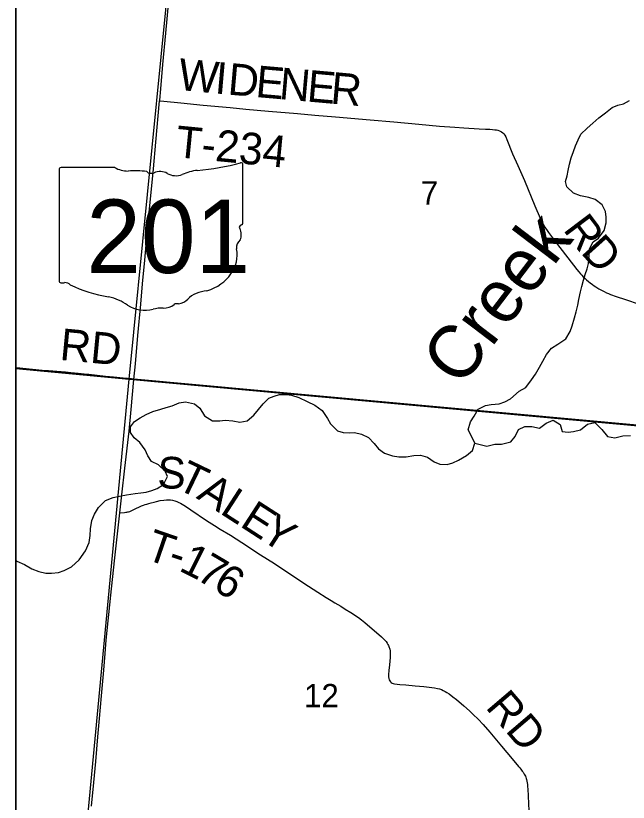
# Model space of a CAD drawing. Extents: x 0 to 1134, y 0 to 440.
# Drawn here: x 131 to 163.96, y 309.79 to 352.14 of the extents above; entities that cross this region are included whole.
import ezdxf

# ---------------------------------------------------------------- set-up
doc = ezdxf.new("R2010")
doc.units = 0
for name, color, linetype in [('GM_X_County_Road', 7, 'Continuous'), ('GM_X_County_Road_Text', 7, 'Continuous'), ('GM_X_Major_River', 7, 'Continuous'), ('GM_X_Minor_River', 7, 'Continuous'), ('GM_X_Minor_River_Text', 7, 'Continuous'), ('GM_X_Section', 7, 'Continuous'), ('GM_X_Section_Text', 7, 'Continuous'), ('GM_X_State_Location', 7, 'Continuous'), ('GM_X_State_Route', 7, 'Continuous'), ('GM_X_State_Shield', 7, 'Continuous'), ('GM_X_Township_Road', 7, 'Continuous'), ('GM_X_Township_Road_Text', 7, 'Continuous'), ('GM_X_Unincorporated', 7, 'Continuous'), ('SH_Cut_Line', 7, 'Continuous'), ('SH_Text', 7, 'Continuous')]:
    doc.layers.add(name, color=color, linetype=linetype)

msp = doc.modelspace()

# ---------------------------------------------------------------- linework, layer by layer
at = {"layer": 'GM_X_County_Road'}
msp.add_lwpolyline([(131, 333.168), (131.047, 333.163), (132.438, 333.029), (132.771, 332.998), (133.681, 332.927), (133.978, 332.902), (134.367, 332.868), (134.68, 332.832), (134.943, 332.803), (135.838, 332.709), (136.262, 332.668), (136.792, 332.613), (137.022, 332.592), (137.238, 332.569), (137.362, 332.556)], dxfattribs=at)
at = {"layer": 'GM_X_Major_River'}
for points in [[(131, 363.369), (131, 333.149), (137.11, 332.581), (140.059, 362.422)], [(131, 333.149), (131, 303.095), (134.286, 302.773), (137.11, 332.581)]]:
    msp.add_lwpolyline(points, close=True, dxfattribs=at)
at = {"layer": 'GM_X_Minor_River'}
for points in [[(158.443, 332.129), (158.75, 332.544), (158.962, 332.847), (159.177, 333.219), (159.367, 333.545), (159.57, 333.906), (159.84, 334.242), (160.165, 334.462), (160.594, 334.749), (160.843, 335.142), (160.941, 335.448), (161.065, 335.867), (161.153, 336.196), (161.242, 336.559), (161.294, 336.854), (161.384, 337.274), (161.46, 337.569), (161.548, 337.909), (161.635, 338.204), (161.745, 338.509), (161.82, 338.804), (161.864, 339.213), (161.885, 339.589), (162.065, 339.962), (162.355, 340.171), (162.673, 340.586), (162.774, 340.994), (162.781, 341.291), (162.731, 341.6), (162.557, 341.958), (162.176, 342.24), (161.837, 342.362), (161.394, 342.452), (161.021, 342.587), (160.652, 342.926), (160.591, 343.224), (160.666, 343.519), (160.73, 343.814), (160.796, 344.154), (160.895, 344.494), (161.017, 344.834), (161.116, 345.139), (161.261, 345.467), (161.416, 345.76), (161.743, 346.094), (162.058, 346.361), (162.384, 346.638), (162.733, 346.915), (163.093, 347.192), (163.404, 347.321), (163.703, 347.394), (164.026, 347.569)], [(132.237, 322.217), (132.623, 322.128), (132.919, 322.121), (133.297, 322.17), (133.607, 322.265), (134, 322.462), (134.408, 322.84), (134.751, 323.334), (134.956, 323.786), (135.01, 324.161), (135.03, 324.514), (135.098, 324.969), (135.232, 325.297), (135.446, 325.668), (135.831, 326.047), (136.246, 326.209), (136.59, 326.269), (136.957, 326.341), (137.426, 326.41), (137.724, 326.449), (138.01, 326.488), (138.32, 326.572), (138.619, 326.69), (138.944, 326.911), (139.16, 327.328), (139.041, 327.616), (138.684, 327.955), (138.312, 328.146), (138.114, 328.448), (137.973, 328.77), (137.686, 329.165), (137.372, 329.411), (137.174, 329.701), (137.181, 330.009), (137.394, 330.301), (137.695, 330.488), (138.019, 330.674), (138.376, 330.826), (138.801, 330.964), (139.089, 331.049), (139.422, 331.144), (139.802, 331.306), (140.134, 331.356), (140.611, 331.242), (140.902, 331.007), (141.155, 330.602), (141.582, 330.33), (141.981, 330.332), (142.267, 330.36), (142.677, 330.327), (143.052, 330.25), (143.453, 330.321), (143.814, 330.632), (144.072, 330.934), (144.308, 331.248), (144.612, 331.549), (144.9, 331.657), (145.198, 331.741), (145.564, 331.755), (145.848, 331.714), (146.233, 331.58), (146.684, 331.376), (147.102, 331.172), (147.482, 330.878), (147.769, 330.449), (147.944, 330.16), (148.324, 329.798), (148.618, 329.7), (148.949, 329.692), (149.234, 329.697), (149.609, 329.62), (149.992, 329.428), (150.293, 329.113), (150.514, 328.823), (150.851, 328.587), (151.27, 328.452), (151.61, 328.387), (152.01, 328.389), (152.422, 328.471), (152.788, 328.474), (153.15, 328.374), (153.521, 328.126), (153.826, 327.993), (154.213, 327.973), (154.524, 328.068), (154.835, 328.221), (155.263, 328.462), (155.578, 328.728), (155.713, 329.136), (155.506, 329.54), (155.342, 329.84), (155.478, 330.271), (155.668, 330.574), (155.882, 330.957), (156.286, 331.153), (156.584, 331.203), (157.007, 331.25), (157.318, 331.346), (157.63, 331.521), (158.084, 331.921), (158.443, 332.129)], [(155.713, 329.136), (156.348, 328.961), (156.784, 329.077), (157.149, 329.068), (157.643, 329.194), (157.878, 329.485), (158.058, 329.868), (158.393, 330.02), (158.781, 330.023), (159.189, 329.933), (159.549, 330.199), (159.918, 330.361), (160.29, 330.136), (160.406, 329.757), (160.725, 329.726), (161.022, 329.754), (161.389, 329.848), (161.773, 330.158), (162.163, 330.241), (162.542, 329.855), (162.853, 329.494), (163.239, 329.417), (163.664, 329.521), (164.086, 329.546)], [(131, 322.82), (131.052, 322.78), (131.47, 322.588), (131.875, 322.362), (132.237, 322.217)]]:
    msp.add_lwpolyline(points, dxfattribs=at)
at = {"layer": 'GM_X_Section'}
for points in [[(140.059, 362.422), (169.915, 359.722), (167.237, 329.809), (137.11, 332.581)], [(167.237, 329.809), (164.557, 299.795), (134.286, 302.773), (137.11, 332.581)]]:
    msp.add_lwpolyline(points, close=True, dxfattribs=at)
at = {"layer": 'GM_X_State_Route'}
for points in [[(137.362, 332.556), (137.441, 333.402), (137.571, 334.924), (137.731, 336.612), (137.828, 337.708), (137.945, 338.989), (138.113, 340.845), (138.263, 342.44), (138.406, 343.906), (138.536, 345.335), (138.743, 347.565), (138.746, 347.599), (138.802, 348.212), (138.921, 349.511), (139.082, 351.199), (139.246, 352.943)], [(135.08, 309.582), (135.198, 310.862), (135.307, 311.994), (135.423, 313.308), (135.509, 314.304), (135.612, 315.527), (135.734, 316.899), (135.81, 317.808), (135.874, 318.513), (136.112, 320.939), (136.306, 322.792), (136.505, 324.57), (136.598, 325.376), (136.71, 326.347), (136.869, 327.774), (137.096, 329.773), (137.211, 330.94), (137.362, 332.556)]]:
    msp.add_lwpolyline(points, dxfattribs=at)
at = {"layer": 'GM_X_State_Shield'}
for p, q in [((133.339, 343.869), (133.339, 337.865)), ((136.332, 343.972), (133.436, 343.972)), ((143.226, 340.98), (143.226, 344.121)), ((143.226, 340.981), (143.226, 340.98))]:
    msp.add_line(p, q, dxfattribs=at)
for centre, major_axis, start_param, end_param in [((133.452, 343.881), (0.115, 0), 1.712693, 3.28349), ((137.022, 344.669), (1.111, 0), 4.042523, 4.731795), ((139.704, 352.157), (10.486, 0), 4.814394, 5.042369), ((143.117, 344.134), (0.11, 0), 6.141152, 7.989035), ((137.39, 340.601), (3.989, 0), 1.404758, 1.657858), ((138.295, 343.912), (0.321, 0), 3.836095, 5.185415), ((138.766, 343.219), (0.666, 0), 0.950623, 2.079405), ((139.626, 344.17), (0.802, 0), 4.081561, 5.145723), ((141.042, 342.138), (2.11, 0), 1.699011, 2.107814), ((143.109, 340.968), (0.118, 0), 5.05454, 6.418171), ((143.201, 340.75), (0.17, 0), 1.883978, 3.671073), ((142.117, 340.353), (1.023, 0), 5.934695, 6.695948), ((143.621, 339.666), (0.744, 0), 2.387724, 3.262537), ((140.292, 339.266), (2.623, 0), 5.101752, 6.440018), ((133.453, 337.852), (0.116, 0), 3.00124, 4.508301), ((133.471, 338.466), (0.882, 0), 4.665946, 4.897461), ((133.651, 337.519), (0.318, 0), 0.519207, 1.627899), ((137.666, 342.913), (7.572, 0), 4.195997, 4.488961), ((141.398, 336.179), (1.436, 0), 1.647645, 2.488434), ((135.408, 335.168), (2.369, 0), 0.823519, 1.323587), ((139.578, 337.283), (0.847, 0), 4.937069, 5.64225), ((137.971, 337.489), (1.503, 0), 4.026481, 4.996735), ((138.84, 335.413), (1.235, 0), 1.495662, 1.94098), ((138.949, 337.039), (0.801, 0), 4.691044, 5.507374), ((139.674, 336.458), (0.226, 0), 1.147584, 2.315152)]:
    msp.add_ellipse(centre, major_axis=major_axis, ratio=0.8, start_param=start_param, end_param=end_param, dxfattribs=at)
at = {"layer": 'GM_X_Township_Road'}
for points in [[(138.743, 347.565), (138.975, 347.54), (139.884, 347.442), (141.085, 347.328), (142.545, 347.192), (143.385, 347.118), (144.602, 347.007), (146.168, 346.876), (147.091, 346.795), (148.207, 346.699), (150.078, 346.538), (151.345, 346.419), (152.696, 346.295), (153.809, 346.2), (154.628, 346.132), (155.111, 346.096), (155.945, 346.056), (156.271, 346.038), (156.516, 346.027), (156.649, 346.02), (156.778, 346.005), (156.872, 345.99), (156.947, 345.974), (157.037, 345.943), (157.14, 345.888), (157.216, 345.828), (157.269, 345.773), (157.314, 345.713), (157.369, 345.618), (157.433, 345.474), (157.74, 344.713), (158.023, 344.081), (158.374, 343.268), (158.939, 341.903), (159.23, 341.242), (159.286, 341.123), (159.348, 340.991), (159.391, 340.909), (159.435, 340.828), (159.475, 340.764), (159.513, 340.703), (159.595, 340.586), (159.673, 340.476), (160.106, 339.893), (161.198, 338.475), (161.295, 338.359), (161.388, 338.249), (161.468, 338.166), (161.542, 338.09), (161.651, 337.989), (161.718, 337.927), (161.823, 337.84), (161.918, 337.761), (162.039, 337.67), (162.125, 337.605), (162.215, 337.545), (162.279, 337.503), (162.38, 337.434), (162.519, 337.358), (162.661, 337.285), (162.784, 337.227), (162.9, 337.179), (163.009, 337.139), (163.307, 337.028), (163.815, 336.862), (164.544, 336.611)], [(136.598, 325.376), (136.859, 325.398), (136.93, 325.404), (136.986, 325.411), (137.033, 325.422), (137.076, 325.431), (137.142, 325.457), (137.217, 325.486), (137.49, 325.619), (137.621, 325.685), (137.76, 325.746), (137.882, 325.79), (137.973, 325.82), (138.059, 325.849), (138.171, 325.882), (138.291, 325.918), (138.446, 325.957), (138.58, 325.991), (138.769, 326.032), (138.97, 326.066), (139.11, 326.078), (139.201, 326.08), (139.32, 326.072), (139.43, 326.055), (139.559, 326.022), (139.667, 325.98), (139.775, 325.933), (139.86, 325.889), (140.13, 325.727), (140.428, 325.537), (141.26, 324.968), (141.703, 324.687), (142.005, 324.504), (142.562, 324.167), (143.169, 323.778), (144.178, 323.123), (144.924, 322.647), (145.376, 322.341), (146.747, 321.424), (147.258, 321.108), (147.706, 320.816), (147.968, 320.658), (148.176, 320.536), (148.498, 320.346), (148.735, 320.199), (149.037, 320.011), (149.438, 319.741), (149.615, 319.61), (149.792, 319.469), (150.173, 319.137), (150.408, 318.935), (150.688, 318.694), (150.832, 318.553), (150.88, 318.498), (150.928, 318.442), (150.991, 318.353), (151.025, 318.292), (151.053, 318.241), (151.079, 318.182), (151.104, 318.122), (151.117, 318.083), (151.129, 318.033), (151.143, 317.942), (151.146, 317.865), (151.149, 317.793), (151.145, 317.692), (151.141, 317.588), (151.11, 317.198), (151.086, 316.88), (151.064, 316.672), (151.064, 316.548), (151.076, 316.457), (151.098, 316.387), (151.124, 316.338), (151.171, 316.279), (151.21, 316.242), (151.256, 316.213), (151.307, 316.193), (151.379, 316.178), (151.673, 316.139), (151.988, 316.109), (152.489, 316.061), (152.953, 316.018), (153.527, 315.95), (153.693, 315.924), (153.801, 315.898), (153.907, 315.862), (154.009, 315.816), (154.107, 315.759), (154.198, 315.701), (154.317, 315.626), (154.525, 315.477), (154.715, 315.325), (155.111, 314.986), (155.421, 314.716), (155.624, 314.525), (155.886, 314.26), (156.151, 313.972), (156.505, 313.568), (157.139, 312.815), (157.715, 312.131), (158.06, 311.727), (158.124, 311.646), (158.185, 311.568), (158.255, 311.477), (158.31, 311.406), (158.368, 311.311), (158.394, 311.257), (158.425, 311.194), (158.444, 311.142), (158.469, 311.072), (158.484, 311.014), (158.506, 310.929), (158.52, 310.845), (158.536, 310.746), (158.548, 310.633), (158.559, 310.525), (158.618, 309.336)]]:
    msp.add_lwpolyline(points, dxfattribs=at)
at = {"layer": 'GM_X_Unincorporated'}
for points in [[(131, 425.107), (131, 333.183), (131.04, 333.18), (132.431, 333.045), (132.765, 333.014), (133.674, 332.943), (133.971, 332.919), (134.36, 332.884), (134.674, 332.848), (134.936, 332.819), (135.832, 332.725), (136.255, 332.684), (136.785, 332.629), (137.015, 332.608), (137.231, 332.585), (137.355, 332.572), (174.656, 329.16), (197.276, 326.922), (199.204, 347.814), (199.216, 348.073), (199.963, 356.48)], [(194.671, 297.68), (197.276, 326.922), (174.656, 329.16), (137.355, 332.572), (137.231, 332.585), (137.015, 332.608), (136.785, 332.629), (136.255, 332.684), (135.832, 332.725), (134.936, 332.819), (134.674, 332.848), (134.36, 332.884), (133.971, 332.919), (133.674, 332.943), (132.765, 333.014), (132.431, 333.045), (131.04, 333.18), (131, 333.183), (131, 151.301)]]:
    msp.add_lwpolyline(points, dxfattribs=at)
at = {"layer": 'SH_Cut_Line'}
msp.add_lwpolyline([(131, 425.107), (131, 151.301)], dxfattribs=at)
at = {"layer": 'SH_Text'}
msp.add_lwpolyline([(131, 425.107), (539, 425.107), (539, 17.107), (131, 17.107)], close=True, dxfattribs=at)

# ---------------------------------------------------------------- texts
at = {"layer": 'GM_X_County_Road_Text'}
msp.add_text('RD', height=1.7045, rotation=354.5787, dxfattribs=at).set_placement((133.33, 333.617))
at = {"layer": 'GM_X_Minor_River_Text'}
msp.add_text('Creek', height=2.8398, rotation=52.713, dxfattribs=at).set_placement((154.938, 332.059))
at = {"layer": 'GM_X_Section_Text'}
for s, height, p in [('7', 1.256, (152.803, 341.976)), ('12', 1.2557, (146.516, 314.907))]:
    msp.add_text(s, height=height, rotation=0, dxfattribs=at).set_placement(p)
at = {"layer": 'GM_X_State_Location'}
for s, p in [('s', (138.172, 340.468)), ('r', (138.171, 340.468))]:
    msp.add_text(s, height=0.00568, dxfattribs=at).set_placement(p)
msp.add_text('201', height=0.00568, rotation=0, dxfattribs=at).set_placement((136.166, 340.054))
at = {"layer": 'GM_X_State_Shield'}
msp.add_text('201', height=3.9551, dxfattribs=at).set_placement((134.796, 338.288))
at = {"layer": 'GM_X_Township_Road_Text'}
for s, height, rotation, p in [('W', 1.705, 354.4191, (139.692, 348.155)), ('I', 1.705, 354.9914, (141.676, 347.961)), ('D', 1.705, 354.9847, (142.373, 347.9)), ('E', 1.705, 354.986, (143.868, 347.769)), ('N', 1.705, 354.9847, (145.138, 347.658)), ('E', 1.705, 354.986, (146.632, 347.527)), ('R', 1.705, 354.9858, (147.902, 347.415)), ('T-234', 1.7045, 354.409, (139.554, 344.535)), ('R', 1.705, 307.0065, (160.418, 340.626)), ('D', 1.705, 311.9686, (161.361, 339.386)), ('S', 1.705, 358.0087, (138.601, 326.71)), ('T', 1.705, 334.3415, (139.571, 326.714)), ('A', 1.705, 327.3092, (140.672, 326.189)), ('L', 1.705, 327.1147, (141.933, 325.38)), ('E', 1.705, 327.1147, (143.004, 324.687)), ('Y', 1.705, 327.1162, (144.075, 323.995)), ('T', 1.705, 340.9945, (137.894, 322.912)), ('1', 1.705, 333.5211, (139.724, 322.294)), ('-', 1.705, 341.6108, (139.119, 322.49)), ('7', 1.705, 329.3727, (140.635, 321.841)), ('6', 1.705, 328.0956, (141.53, 321.311)), ('RD', 1.7045, 310.494, (156.237, 314.896))]:
    msp.add_text(s, height=height, rotation=rotation, dxfattribs=at).set_placement(p)

doc.saveas('drawing.dxf')
